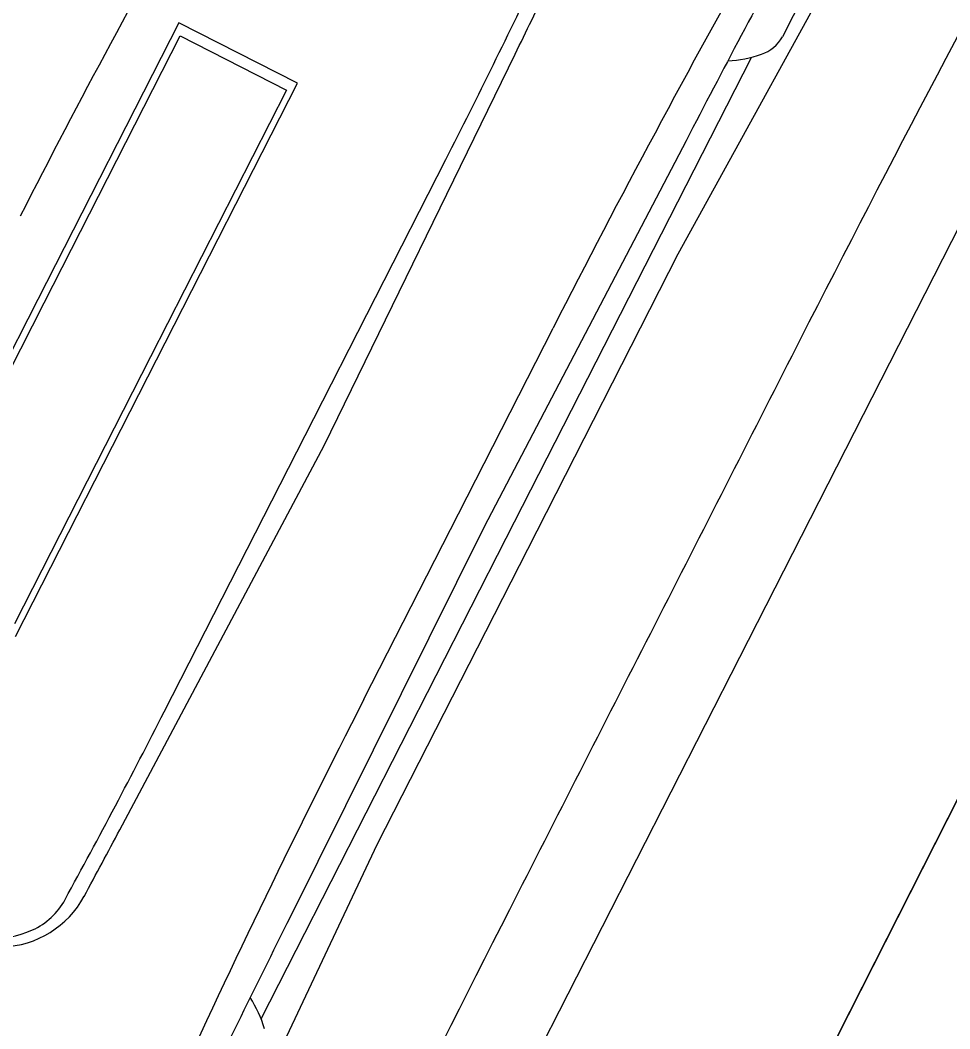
# Model space of a CAD drawing. Extents: x 14104283 to 14129344, y 8637090 to 8673339.
# Drawn here: x 14118511.61 to 14118522.46, y 8668497.39 to 8668509.17 of the extents above; entities that cross this region are included whole.
import ezdxf

# ---------------------------------------------------------------- set-up
doc = ezdxf.new("R2010")
doc.units = 0
for name, color, linetype in [('Cell', 7, 'Continuous'), ('Default', 7, 'Continuous'), ('Terrain', 7, 'Continuous')]:
    doc.layers.add(name, color=color, linetype=linetype)

msp = doc.modelspace()

# ---------------------------------------------------------------- linework, layer by layer
at = {"layer": 'Cell'}
for p, q in [((14118513.459, 8668509.137), (14118511.813, 8668505.907)), ((14118514.845, 8668508.431), (14118513.459, 8668509.137)), ((14118511.889, 8668505.868), (14118513.477, 8668508.984)), ((14118513.477, 8668508.984), (14118514.718, 8668508.351)), ((14118513.199, 8668505.201), (14118514.845, 8668508.431)), ((14118514.718, 8668508.351), (14118513.13, 8668505.236)), ((14118511.813, 8668505.907), (14118510.167, 8668502.677)), ((14118510.301, 8668502.753), (14118511.889, 8668505.868)), ((14118513.13, 8668505.236), (14118511.542, 8668502.12)), ((14118511.553, 8668501.971), (14118513.199, 8668505.201))]:
    msp.add_line(p, q, dxfattribs=at)
for points in [[(14118513.249, 8668494.18), (14118513.825, 8668495.403), (14118515.775, 8668499.544), (14118517.532, 8668502.992), (14118519.289, 8668506.44), (14118521.495, 8668510.451), (14118522.146, 8668511.637)], [(14118520.008, 8668501.73), (14118523.616, 8668508.808), (14118524.736, 8668511.007)], [(14118512.771, 8668499.715), (14118515.157, 8668504.203), (14118517.386, 8668508.771)], [(14118514.422, 8668497.507), (14118517.282, 8668503.12), (14118520.143, 8668508.732)], [(14118519.381, 8668507.76), (14118517.022, 8668503.252), (14118514.761, 8668498.695)], [(14118513.29, 8668501.093), (14118514.933, 8668504.317), (14118516.576, 8668507.541)], [(14118515.62, 8668501.239), (14118516.724, 8668503.404), (14118517.828, 8668505.57)], [(14118515.281, 8668492.454), (14118516.401, 8668494.652), (14118520.008, 8668501.73)]]:
    msp.add_lwpolyline(points, dxfattribs=at)
for centre, radius, start, end in [((14118617.307, 8668453.185), 120.64, 149.50402, 152.99418), ((14118560.721, 8668481.668), 56.589, 147.5976, 152.9942), ((14118556.427, 8668490.887), 40.217, 149.0624, 153.277), ((14118772.531, 8668377.095), 282.639, 151.58608, 152.99159), ((14118601.971, 8668460.825), 101.422, 150.42543, 152.99418), ((14118671.972, 8668428.666), 171.872, 151.67487, 152.60073), ((14118632.788, 8668446.98), 129.03, 150.70991, 152.99418), ((14118438.737, 8668547.212), 87.366, 332.99418, 334.61981), ((14118366.234, 8668582.53), 168.188, 333.98865, 334.2892), ((14118520.101, 8668509.21), 0.469, 289.9174, 329.448), ((14118519.813, 8668510.006), 1.315, 272.3697, 289.9174), ((14154368.189, 8650233.618), 40235.569, 152.9915884, 152.9967618), ((14154366.539, 8650230.381), 40235.569, 152.9915884, 152.9967618), ((14118630.581, 8668442.649), 129.03, 152.99418, 155.27844), ((14118435.45, 8668540.764), 87.366, 331.36854, 332.99418), ((14118364.27, 8668578.675), 168.188, 331.69915, 331.9997), ((14118511.364, 8668499.471), 1.125, 272.0164, 331.6991), ((14118511.409, 8668499.295), 0.825, 294.5013, 331.3685), ((14118769.243, 8668370.644), 282.639, 152.99676, 154.40227), ((14118668.424, 8668421.705), 171.872, 153.38762, 154.31348), ((14118511.286, 8668499.567), 1.123, 265.924, 294.5013), ((14118513.197, 8668497.026), 1.315, 16.071, 33.6186)]:
    msp.add_arc(centre, radius, start, end, dxfattribs=at)
at = {"layer": 'Default'}
msp.add_lwpolyline([(14118511.638, 8668478.534), (14118511.638, 8668478.534), (14118533.361, 8668521.408), (14118536.349, 8668519.931), (14118524.577, 8668496.697), (14118514.626, 8668477.056), (14118514.626, 8668477.056)], close=True, dxfattribs=at)
at = {"layer": 'Terrain'}
msp.add_lwpolyline([(14118511.638, 8668478.534), (14118521.589, 8668498.174), (14118533.361, 8668521.408)], dxfattribs=at)

doc.saveas('drawing.dxf')
